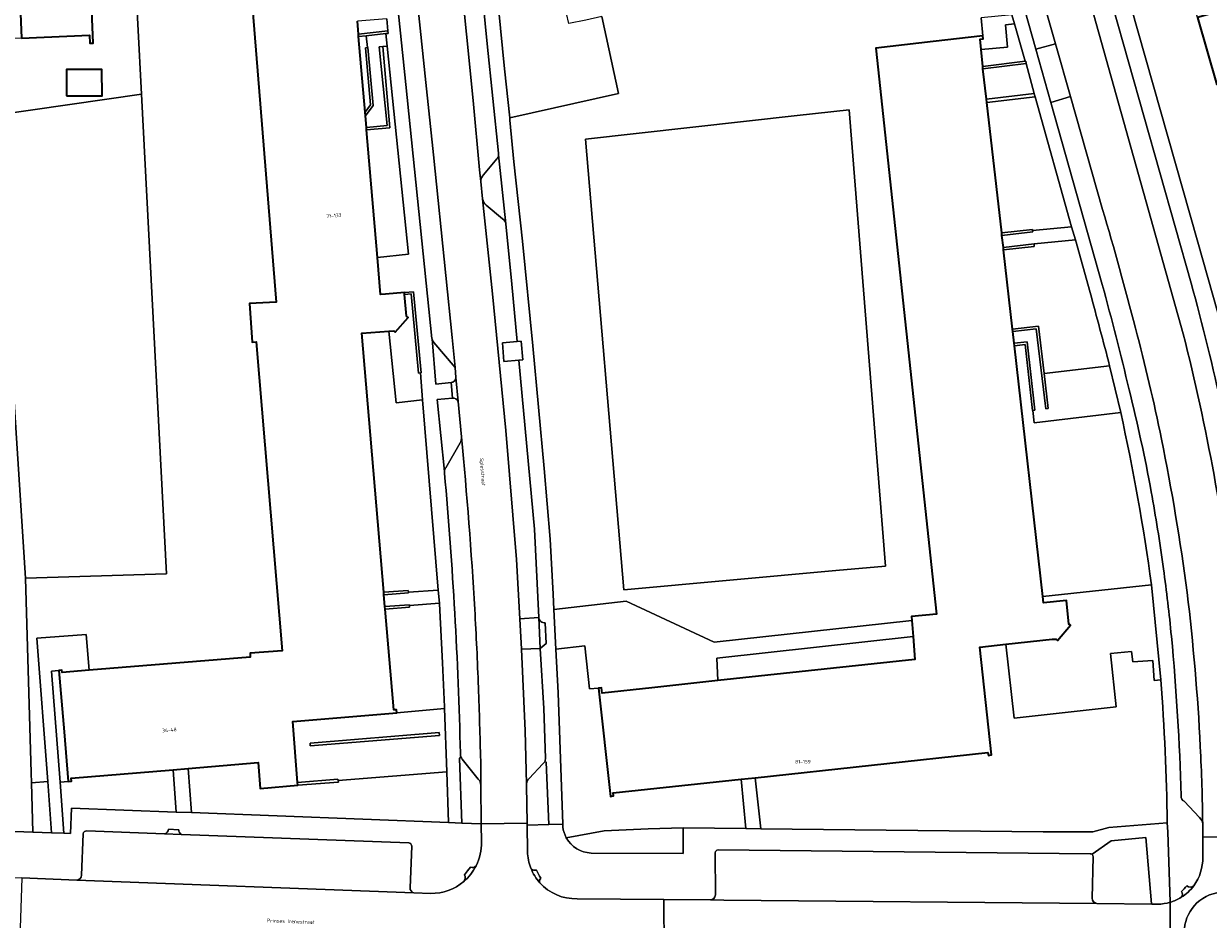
# Model space of a CAD drawing. Header units: metres. Extents: x 197700 to 204338, y 317132 to 325229.
# Tile 831 of 1056: x 202456 to 202575, y 320537 to 320627. Entities that reach past the tile are written whole.
import ezdxf
from ezdxf.enums import TextEntityAlignment as Align

# ---------------------------------------------------------------- set-up
doc = ezdxf.new("R2010")
doc.units = ezdxf.units.M
for name, color, linetype, lineweight in [('B-WE-GR-BEPLANTING_CULTUUR_HEESTERS-GV', 90, 'Continuous', 18), ('B-WE-GR-BEPLANTING_CULTUUR_ROOS-GV', 90, 'Continuous', 18), ('B-WE-IE-TERREINAFSCHEIDING_KUNSTMATIG_HEKWERK-G', 20, 'IE-TERREINAFSCHEIDING-KUNSTMATIG', 18), ('B-WE-IE-TERREINAFSCHEIDING_KUNSTMATIG_MUUR-GV', 90, 'Continuous', 18), ('B-WE-OG-BEBOUWING-GV', 7, 'Continuous', 35), ('B-WE-OG-BEBOUWING-T18', 10, 'Continuous', 18), ('B-WE-OG-TERREIN_CULTUURSCHEIDING-GV', 7, 'Continuous', 18), ('B-WE-OG-TERREIN_ERF-GV', 7, 'Continuous', 18), ('B-WE-OG-TOPOGRAFIE-T18', 10, 'Continuous', 18), ('B-WE-VH-VERHARDING_ASFALT-GV', 252, 'Continuous', 18), ('B-WE-VH-VERHARDING_BETONSTRAATSTEEN-GV', 252, 'Continuous', 18), ('B-WE-VH-VERHARDING_GESLOTEN-GV', 252, 'Continuous', 18), ('B-WE-VH-VERHARDING_HALFVERHARDING_GRIND-GV', 252, 'Continuous', 18), ('B-WE-VH-VERHARDING_OPEN-GV', 252, 'Continuous', 18), ('B-WE-VH-VERHARDING_TEGEL-GV', 252, 'Continuous', 18)]:
    doc.layers.add(name, color=color, linetype=linetype, lineweight=lineweight)
doc.styles.add('NLCS-ISO-M200-T18', font='NLCS-ISO.ttf', dxfattribs={"height": 0.36})
doc.linetypes.add('IE-TERREINAFSCHEIDING-KUNSTMATIG', pattern='A,4,[82,NLCS.SHX,S=0.75,R=90,X=0,Y=0],4,-2', length=10)

msp = doc.modelspace()

# ---------------------------------------------------------------- linework, layer by layer
at = {"layer": 'B-WE-GR-BEPLANTING_CULTUUR_HEESTERS-GV'}
for points in [[(202491.72, 320624.592), (202492.402, 320616.444), (202490.086, 320616.219), (202491.179, 320603.403), (202494.278, 320603.741), (202492.135, 320624.635)], [(202491.804, 320569.807), (202494.268, 320569.977), (202494.281, 320569.819), (202497.283, 320570.027), (202495.709, 320589.112), (202493.039, 320588.837), (202492.32, 320596.029), (202489.605, 320595.818)], [(202491.949, 320568.099), (202492.803, 320557.992), (202493.102, 320558.017), (202493.129, 320557.692), (202497.904, 320558.155), (202497.899, 320558.292), (202497.705, 320562.736), (202497.397, 320568.65), (202497.391, 320568.72), (202494.392, 320568.489), (202494.405, 320568.306)], [(202470.674, 320551.997), (202460.444, 320551.134), (202460.474, 320550.836), (202460.156, 320550.803), (202459.323, 320550.739), (202459.716, 320545.614), (202460.364, 320545.59), (202460.491, 320548.142), (202470.99, 320547.745)], [(202456.462, 320550.678), (202456.604, 320545.728), (202458.484, 320545.659), (202458.09, 320550.803)]]:
    msp.add_lwpolyline(points, close=True, dxfattribs=at)
for points in [[(202503.145, 320613.303), (202501.819, 320611.705)], [(202504.043, 320606.776), (202503.328, 320613.728)], [(202501.545, 320611.037), (202501.725, 320609.308)], [(202502.097, 320608.658), (202503.737, 320607.289)], [(202496.652, 320595.232), (202497.038, 320590.707), (202498.556, 320590.862)], [(202498.959, 320592.367), (202496.819, 320594.893)], [(202499.051, 320591.364), (202498.959, 320592.367)], [(202498.705, 320589.297), (202497.152, 320589.147), (202497.892, 320581.943)], [(202499.604, 320585.41), (202499.269, 320588.968)], [(202498.036, 320582.306), (202499.465, 320584.792)], [(202568.862, 320538.503), (202568.86, 320538.529), (202568.282, 320545.19), (202564.785, 320544.841), (202562.877, 320543.502)], [(202562.995, 320543.265), (202562.885, 320539.085)], [(202563.366, 320538.555), (202568.862, 320538.503)]]:
    msp.add_lwpolyline(points, dxfattribs=at)
for points in [[(202503.328, 320613.728, -0.1674249), (202503.145, 320613.303)], [(202501.819, 320611.705, 0.1969535), (202501.545, 320611.037)], [(202501.725, 320609.308, 0.1881528), (202502.097, 320608.658)], [(202503.737, 320607.289, -0.211023), (202504.043, 320606.776)], [(202496.819, 320594.893, -0.1147959), (202496.652, 320595.232)], [(202498.556, 320590.862, 0.3841182), (202499.051, 320591.364)], [(202499.269, 320588.968, 0.3880641), (202498.705, 320589.297)], [(202499.465, 320584.792, 0.1347661), (202499.604, 320585.41)], [(202497.892, 320581.943, -0.1531241), (202498.036, 320582.306)], [(202562.877, 320543.502, -0.2348043), (202562.995, 320543.265)], [(202562.885, 320539.085, 0.3435316), (202563.366, 320538.555)]]:
    msp.add_lwpolyline(points, format="xyb", dxfattribs=at)
at = {"layer": 'B-WE-GR-BEPLANTING_CULTUUR_ROOS-GV'}
for points in [[(202499.548, 320553.294), (202499.423, 320553.115), (202499.653, 320546.621), (202501.597, 320546.56), (202501.557, 320550.452)], [(202501.297, 320551.036), (202499.676, 320553.064)], [(202507.785, 320552.585), (202506.392, 320551.124)], [(202508.374, 320546.492), (202508.119, 320552.757), (202507.957, 320552.82)], [(202506.14, 320550.584), (202506.145, 320550.404), (202506.196, 320546.622), (202506.199, 320546.417), (202508.374, 320546.492)]]:
    msp.add_lwpolyline(points, dxfattribs=at)
for points in [[(202499.676, 320553.064, -0.0782287), (202499.548, 320553.294)], [(202507.957, 320552.82, -0.0817854), (202507.785, 320552.585)], [(202501.557, 320550.452, 0.1750324), (202501.297, 320551.036)], [(202506.392, 320551.124, 0.1486214), (202506.14, 320550.584)]]:
    msp.add_lwpolyline(points, format="xyb", dxfattribs=at)
at = {"layer": 'B-WE-IE-TERREINAFSCHEIDING_KUNSTMATIG_HEKWERK-G'}
for points in [[(202533.297, 320617.664), (202512.058, 320615.299), (202515.91, 320570.055), (202537.167, 320571.986)], [(202537.167, 320571.986), (202542.165, 320572.44), (202538.503, 320618.244), (202533.297, 320617.664)]]:
    msp.add_lwpolyline(points, dxfattribs=at)
at = {"layer": 'B-WE-IE-TERREINAFSCHEIDING_KUNSTMATIG_MUUR-GV'}
for points in [[(202492.218, 320626.157), (202489.265, 320625.844), (202489.286, 320625.593), (202490.052, 320625.674), (202492.023, 320625.884), (202492.03, 320625.885), (202492.243, 320625.908)], [(202489.965, 320617.633), (202490.739, 320618.672), (202490.223, 320624.481), (202490.182, 320624.478), (202489.971, 320624.463), (202490.468, 320618.74), (202489.935, 320617.992)], [(202490.065, 320616.467), (202490.086, 320616.219), (202492.402, 320616.444), (202491.72, 320624.592), (202491.357, 320624.555), (202492.14, 320616.658)], [(202556.272, 320622.873), (202556.242, 320623.121), (202556.154, 320623.111), (202551.909, 320622.598), (202551.917, 320622.515), (202551.936, 320622.349)], [(202552.33, 320618.988), (202557.173, 320619.552), (202557.118, 320619.747), (202557.083, 320619.877), (202552.292, 320619.316)], [(202553.842, 320605.635), (202556.923, 320605.984), (202556.907, 320606.121), (202556.895, 320606.232), (202553.814, 320605.883)], [(202554.007, 320604.177), (202557.088, 320604.526), (202557.06, 320604.774), (202553.979, 320604.425)], [(202493.879, 320599.903), (202493.896, 320599.714), (202494.557, 320599.772), (202495.295, 320591.804), (202495.485, 320591.822), (202495.55, 320591.828), (202494.778, 320599.981)], [(202554.907, 320596.227), (202554.935, 320595.978), (202557.277, 320596.244), (202558.23, 320588.215), (202558.479, 320588.243), (202558.06, 320591.771), (202557.496, 320596.52)], [(202555.068, 320594.805), (202555.096, 320594.556), (202556.152, 320594.676), (202556.901, 320588.064), (202556.936, 320588.068), (202557.149, 320588.093), (202556.373, 320594.952)], [(202494.281, 320569.819), (202494.268, 320569.977), (202491.804, 320569.807), (202491.825, 320569.556), (202494.288, 320569.737)], [(202494.392, 320568.489), (202494.388, 320568.55), (202491.926, 320568.363), (202491.949, 320568.099), (202494.405, 320568.306)], [(202484.412, 320554.656), (202484.429, 320554.381), (202497.385, 320555.425), (202497.361, 320555.72)], [(202483.187, 320550.429), (202487.254, 320550.759), (202487.228, 320550.922), (202487.21, 320551.035), (202483.165, 320550.705)]]:
    msp.add_lwpolyline(points, close=True, dxfattribs=at)
at = {"layer": 'B-WE-OG-BEBOUWING-GV'}
for points in [[(202455.458, 320625.442), (202462.288, 320625.721), (202462.321, 320624.922), (202462.651, 320624.936), (202462.188, 320636.297), (202461.876, 320636.285), (202461.882, 320635.522), (202455.071, 320635.253)], [(202575.402, 320620.741), (202582.926, 320622.878), (202581.003, 320629.659), (202573.477, 320627.521)], [(202558.863, 320565.086), (202559.262, 320565.095), (202559.422, 320564.962), (202560.716, 320566.494), (202560.555, 320566.596), (202560.309, 320568.992), (202558.019, 320568.746), (202557.947, 320569.38), (202555.096, 320594.556), (202555.068, 320594.805), (202554.935, 320595.978), (202554.907, 320596.227), (202554.007, 320604.177), (202553.979, 320604.425), (202553.842, 320605.635), (202553.814, 320605.883), (202552.33, 320618.988), (202552.292, 320619.316), (202551.936, 320622.349), (202551.917, 320622.515), (202551.909, 320622.598), (202551.747, 320624.298), (202551.649, 320625.319), (202551.947, 320625.354), (202551.909, 320625.673), (202546.942, 320625.103), (202541.181, 320624.442), (202547.285, 320567.625), (202544.762, 320567.364), (202544.793, 320566.989), (202544.926, 320565.36), (202545.113, 320563.073), (202525.333, 320560.935), (202518.703, 320560.219), (202513.734, 320559.67), (202513.673, 320560.217), (202513.349, 320560.19), (202514.549, 320549.321), (202514.861, 320549.361), (202514.824, 320549.658), (202527.667, 320551.046), (202529.061, 320551.197), (202552.437, 320553.723), (202552.484, 320553.427), (202552.788, 320553.475), (202551.603, 320564.304), (202554.228, 320564.587)], [(202459.986, 320619.64), (202463.56, 320619.64), (202463.533, 320622.291), (202459.958, 320622.292)]]:
    msp.add_lwpolyline(points, close=True, dxfattribs=at)
msp.add_lwpolyline([(202478.384, 320631.726), (202481.022, 320598.942), (202478.348, 320598.808), (202478.619, 320594.919), (202479.013, 320594.941), (202481.61, 320563.929), (202478.41, 320563.686), (202478.419, 320563.289), (202462.24, 320561.978), (202459.533, 320561.759), (202459.51, 320561.994), (202459.198, 320561.956), (202459.728, 320555.784), (202460.156, 320550.803), (202460.474, 320550.836), (202460.444, 320551.134), (202470.674, 320551.997), (202472.192, 320552.125), (202479.195, 320552.716), (202479.405, 320550.122), (202483.187, 320550.429), (202483.165, 320550.705), (202482.669, 320556.823), (202493.129, 320557.692), (202493.102, 320558.017), (202492.803, 320557.992), (202491.949, 320568.099), (202491.926, 320568.363), (202491.825, 320569.556), (202491.804, 320569.807), (202489.605, 320595.818), (202492.32, 320596.029), (202492.803, 320596.067), (202492.969, 320595.923), (202494.249, 320597.398), (202494.092, 320597.537), (202493.896, 320599.714), (202493.879, 320599.903), (202491.993, 320599.736), (202491.496, 320599.692), (202491.179, 320603.403), (202490.086, 320616.219), (202490.065, 320616.467), (202489.965, 320617.633), (202489.935, 320617.992), (202489.286, 320625.593), (202489.265, 320625.844), (202489.159, 320627.134)], dxfattribs=at)
at = {"layer": 'B-WE-OG-TERREIN_CULTUURSCHEIDING-GV'}
for points in [[(202466.405, 320640.909), (202467.508, 320619.811), (202470.024, 320571.657), (202455.873, 320571.239), (202456.072, 320564.289), (202456.434, 320551.675), (202456.462, 320550.678), (202458.09, 320550.803), (202456.986, 320565.204), (202461.963, 320565.585), (202462.24, 320561.978), (202478.419, 320563.289), (202478.41, 320563.686), (202481.61, 320563.929), (202479.013, 320594.941), (202478.619, 320594.919), (202478.348, 320598.808), (202481.022, 320598.942), (202478.384, 320631.726)], [(202513.685, 320627.592), (202515.367, 320619.889), (202504.445, 320617.435), (202504.468, 320617.207), (202504.867, 320613.007), (202505.713, 320605.036), (202506.764, 320594.559), (202507.9, 320582.245), (202508.489, 320575.14), (202508.811, 320569.63), (202508.888, 320568.094), (202516.118, 320568.903), (202524.956, 320564.813), (202544.793, 320566.989), (202544.762, 320567.364), (202547.285, 320567.625), (202541.181, 320624.442), (202546.942, 320625.103), (202551.909, 320625.673), (202551.748, 320627.459)], [(202561.206, 320605.193), (202557.06, 320604.774), (202557.088, 320604.526), (202554.007, 320604.177), (202554.907, 320596.227), (202557.496, 320596.52), (202558.06, 320591.771), (202564.644, 320592.55)], [(202562.692, 320599.899), (202561.206, 320605.193)], [(202556.936, 320588.068), (202556.901, 320588.064), (202556.152, 320594.676), (202555.096, 320594.556), (202557.947, 320569.38), (202568.836, 320570.554)], [(202565.753, 320587.851), (202557.084, 320586.822), (202556.936, 320588.068)], [(202527.667, 320551.046), (202514.824, 320549.658), (202514.861, 320549.361), (202514.549, 320549.321), (202513.349, 320560.19), (202512.452, 320560.115), (202511.994, 320564.431), (202509.089, 320564.1), (202509.311, 320559.698), (202509.465, 320554.999), (202509.761, 320546.54), (202509.771, 320546.253)], [(202554.228, 320564.587), (202551.603, 320564.304), (202552.788, 320553.475), (202552.484, 320553.427), (202552.437, 320553.723), (202529.061, 320551.197), (202529.641, 320546.074), (202557.973, 320545.754), (202562.945, 320545.766), (202564.569, 320546.178), (202570.427, 320546.667)], [(202569.798, 320561.005), (202569.122, 320560.964), (202569.117, 320560.964), (202568.978, 320562.974), (202566.956, 320562.813), (202566.839, 320563.858), (202564.722, 320563.649), (202565.294, 320558.291), (202555.051, 320557.157), (202554.228, 320564.587)], [(202510.123, 320545.16), (202513.932, 320545.865), (202518.334, 320546.065), (202521.858, 320546.162), (202528.132, 320546.091), (202527.667, 320551.046)], [(202512.618, 320543.631), (202521.847, 320543.573), (202521.858, 320546.162), (202518.334, 320546.065), (202513.932, 320545.865), (202510.123, 320545.16)]]:
    msp.add_lwpolyline(points, dxfattribs=at)
for points in [[(202556.154, 320623.111), (202555.092, 320626.878), (202554.209, 320626.784), (202554.388, 320624.524), (202551.747, 320624.298), (202551.909, 320622.598)], [(202455.873, 320571.239), (202470.024, 320571.657), (202467.508, 320619.811), (202452.857, 320617.687), (202452.932, 320616.532)], [(202557.173, 320619.552), (202552.33, 320618.988), (202553.814, 320605.883), (202556.895, 320606.232), (202556.907, 320606.121), (202560.829, 320606.497)], [(202533.297, 320617.664), (202512.058, 320615.299), (202515.91, 320570.055), (202537.167, 320571.986), (202542.165, 320572.44), (202538.503, 320618.244)], [(202537.167, 320571.986), (202515.91, 320570.055), (202512.058, 320615.299), (202533.297, 320617.664), (202538.503, 320618.244), (202542.165, 320572.44)], [(202487.228, 320550.922), (202487.254, 320550.759), (202483.187, 320550.429), (202479.405, 320550.122), (202479.195, 320552.716), (202472.192, 320552.125), (202472.519, 320547.687), (202498.295, 320546.713), (202498.121, 320551.788)]]:
    msp.add_lwpolyline(points, close=True, dxfattribs=at)
for points in [[(202564.644, 320592.55, 0.0016265), (202562.692, 320599.899)], [(202568.836, 320570.554, 0.0206331), (202565.753, 320587.851)], [(202570.427, 320546.667, 0.01375), (202569.798, 320561.005)], [(202509.771, 320546.253, 0.0972112), (202510.123, 320545.16)], [(202510.123, 320545.16, 0.2632623), (202512.618, 320543.631)]]:
    msp.add_lwpolyline(points, format="xyb", dxfattribs=at)
at = {"layer": 'B-WE-OG-TERREIN_ERF-GV'}
for points in [[(202575.402, 320620.741), (202573.477, 320627.521), (202571.552, 320634.301), (202569.627, 320641.08), (202567.701, 320647.86), (202565.776, 320654.64), (202565.484, 320654.571), (202565.413, 320654.87), (202572.474, 320656.873), (202572.534, 320656.662), (202573.285, 320656.874), (202574.772, 320651.631)], [(202558.983, 320655.099), (202561.697, 320645.516), (202561.994, 320645.598), (202566.007, 320631.402), (202573.497, 320604.938), (202581.884, 320575.272), (202587.366, 320555.909), (202590.89, 320543.433), (202599.986, 320543.276)], [(202456.434, 320551.675), (202456.072, 320564.289), (202455.873, 320571.239), (202452.932, 320616.532), (202452.857, 320617.687), (202467.508, 320619.811), (202466.405, 320640.909), (202463.352, 320640.764), (202452.574, 320640.123)], [(202432.344, 320575.628), (202432.353, 320560.134), (202432.312, 320549.057), (202434.903, 320546.523), (202437.304, 320546.435), (202456.604, 320545.728), (202456.462, 320550.678), (202456.434, 320551.675)]]:
    msp.add_lwpolyline(points, dxfattribs=at)
for points in [[(202455.458, 320625.442), (202448.647, 320625.164), (202448.68, 320624.365), (202448.351, 320624.352), (202447.888, 320635.713), (202448.2, 320635.734), (202448.261, 320634.985), (202455.071, 320635.253), (202461.882, 320635.522), (202461.876, 320636.285), (202462.188, 320636.297), (202462.651, 320624.936), (202462.321, 320624.922), (202462.288, 320625.721)], [(202490.052, 320625.674), (202489.286, 320625.593), (202489.935, 320617.992), (202490.468, 320618.74), (202489.971, 320624.463), (202490.182, 320624.478)], [(202459.986, 320619.64), (202459.958, 320622.292), (202463.533, 320622.291), (202463.56, 320619.64)], [(202544.926, 320565.36), (202525.214, 320563.194), (202525.333, 320560.935), (202545.113, 320563.073)], [(202459.728, 320555.784), (202459.198, 320561.956), (202458.467, 320561.9), (202459.323, 320550.739), (202460.156, 320550.803)]]:
    msp.add_lwpolyline(points, close=True, dxfattribs=at)
at = {"layer": 'B-WE-VH-VERHARDING_ASFALT-GV'}
for points in [[(202506.234, 320543.778), (202506.199, 320546.417), (202506.196, 320546.622), (202501.597, 320546.56), (202501.615, 320544.725)], [(202496.525, 320539.573), (202494.834, 320539.637), (202461.024, 320540.924), (202455.483, 320541.127), (202455.325, 320536.099), (202460.757, 320535.891), (202489.02, 320534.823)], [(202499.832, 320540.774), (202499.829, 320540.772)], [(202496.338, 320534.483), (202510.101, 320534.035), (202510.869, 320534.011), (202514.779, 320533.979), (202519.937, 320533.936), (202519.911, 320538.964), (202511.206, 320539.04)]]:
    msp.add_lwpolyline(points, dxfattribs=at)
for points in [[(202501.615, 320544.725, -0.1219659), (202501.076, 320542.355)], [(202506.569, 320542.099, -0.0900342), (202506.234, 320543.778)], [(202501.076, 320542.355, -0.0999791), (202499.832, 320540.774)], [(202507.468, 320540.642, -0.089963), (202506.569, 320542.099)], [(202499.829, 320540.772, -0.1795575), (202496.525, 320539.573)], [(202511.206, 320539.04, -0.2209738), (202507.468, 320540.642)]]:
    msp.add_lwpolyline(points, format="xyb", dxfattribs=at)
at = {"layer": 'B-WE-VH-VERHARDING_BETONSTRAATSTEEN-GV'}
for points in [[(202572.028, 320595.749), (202560.81, 320635.764), (202560.271, 320637.64), (202556.344, 320651.666), (202555.527, 320654.549), (202551.142, 320653.342), (202551.953, 320650.481), (202555.866, 320636.685), (202557.805, 320629.801), (202559.207, 320624.865), (202560.714, 320619.561)], [(202556.344, 320651.666), (202560.271, 320637.64), (202560.81, 320635.764), (202572.028, 320595.749)], [(202557.233, 320624.341), (202559.207, 320624.865), (202557.805, 320629.801), (202555.866, 320636.685), (202551.953, 320650.481)], [(202572.814, 320600.85), (202563.406, 320634.187), (202562.288, 320638.033), (202559.041, 320649.588)], [(202550.755, 320647.327), (202554.007, 320635.869), (202557.233, 320624.341)], [(202501.533, 320552.887), (202501.557, 320550.452), (202501.597, 320546.56), (202506.196, 320546.622), (202506.145, 320550.404), (202506.14, 320550.584), (202505.986, 320555.89), (202505.631, 320564.082), (202505.46, 320567.133), (202505.126, 320573.085), (202504.042, 320586.059), (202502.722, 320599.752), (202501.725, 320609.308), (202501.545, 320611.037), (202501.423, 320612.205), (202500.767, 320619.167), (202498.758, 320639.183)], [(202498.758, 320639.183), (202500.767, 320619.167), (202501.423, 320612.205), (202501.545, 320611.037)], [(202494.157, 320638.973), (202496.035, 320620.982), (202496.8, 320613.723), (202498.025, 320601.616), (202498.685, 320595.377), (202498.959, 320592.367), (202499.051, 320591.364)], [(202496.819, 320594.893), (202498.959, 320592.367), (202498.685, 320595.377), (202498.025, 320601.616), (202496.8, 320613.723), (202496.035, 320620.982), (202494.157, 320638.973)], [(202503.323, 320613.885), (202502.197, 320624.854), (202500.999, 320636.823)], [(202492.454, 320635.942), (202494.035, 320620.782), (202496.641, 320595.294), (202496.652, 320595.232)], [(202563.933, 320608.226), (202560.714, 320619.561), (202558.745, 320618.98), (202563.899, 320600.706)], [(202560.714, 320619.561), (202563.933, 320608.226)], [(202501.819, 320611.705), (202503.145, 320613.303)], [(202501.725, 320609.308), (202502.722, 320599.752), (202504.042, 320586.059), (202505.126, 320573.085), (202505.46, 320567.133), (202507.366, 320567.274), (202506.933, 320576.141), (202505.366, 320593.103), (202503.848, 320592.975), (202503.726, 320594.842), (202505.193, 320594.984), (202504.66, 320600.752), (202504.043, 320606.776)], [(202503.737, 320607.289), (202502.097, 320608.658)], [(202498.556, 320590.862), (202498.705, 320589.297)], [(202499.269, 320588.968), (202499.051, 320591.364)], [(202499.051, 320591.364), (202499.269, 320588.968), (202499.604, 320585.41)], [(202499.465, 320584.792), (202498.036, 320582.306)], [(202570.024, 320572.406), (202570.05, 320572.157)], [(202507.366, 320567.274), (202507.518, 320564.172), (202508.103, 320564.673), (202508.015, 320566.749)], [(202507.518, 320564.172), (202505.631, 320564.082), (202505.986, 320555.89), (202506.14, 320550.584)], [(202508.052, 320553.148), (202507.883, 320558.139), (202507.518, 320564.172)], [(202499.676, 320553.064), (202501.297, 320551.036)], [(202501.557, 320550.452), (202501.533, 320552.887)], [(202506.392, 320551.124), (202507.785, 320552.585)], [(202572.131, 320548.837), (202573.673, 320547.187)], [(202573.98, 320546.538), (202573.983, 320545.234), (202578.492, 320545.31), (202578.487, 320546.556)], [(202461.659, 320545.567), (202461.465, 320541.405)], [(202469.815, 320545.56), (202462.004, 320545.848)], [(202469.815, 320545.56), (202471.529, 320545.496)], [(202494.316, 320544.655), (202471.529, 320545.496), (202469.815, 320545.56)], [(202471.246, 320545.966), (202470.199, 320546.026)], [(202578.5, 320543.271), (202578.492, 320545.31), (202573.983, 320545.234), (202573.987, 320543.213)], [(202494.445, 320540.154), (202494.623, 320544.31)], [(202562.691, 320543.558), (202525.358, 320543.96)], [(202525.052, 320543.659), (202525.09, 320539.424)], [(202562.885, 320539.085), (202562.995, 320543.265)], [(202500.518, 320542.213), (202500.204, 320541.833), (202499.897, 320541.456)], [(202461.024, 320540.924), (202494.834, 320539.637)], [(202569.476, 320538.497), (202568.862, 320538.503), (202563.366, 320538.555), (202525.945, 320538.91), (202524.586, 320538.923), (202519.911, 320538.964), (202519.937, 320533.936), (202525.917, 320533.887), (202528.686, 320533.864), (202538.067, 320533.764), (202557.647, 320533.556), (202559.255, 320533.539)], [(202524.586, 320538.923), (202525.945, 320538.91), (202563.366, 320538.555)], [(202570.726, 320538.691), (202570.726, 320533.004)], [(202570.726, 320533.004), (202570.726, 320538.691)]]:
    msp.add_lwpolyline(points, dxfattribs=at)
for points in [[(202557.233, 320624.341), (202558.745, 320618.98), (202560.714, 320619.561), (202559.207, 320624.865)], [(202558.019, 320568.746), (202560.309, 320568.992), (202560.555, 320566.596), (202560.716, 320566.494), (202559.422, 320564.962), (202559.262, 320565.095), (202558.863, 320565.086), (202554.228, 320564.587), (202555.051, 320557.157), (202565.294, 320558.291), (202564.722, 320563.649), (202566.839, 320563.858), (202566.956, 320562.813), (202568.978, 320562.974), (202569.117, 320560.964), (202569.122, 320560.964), (202569.798, 320561.005), (202568.836, 320570.554), (202557.947, 320569.38)], [(202507.518, 320564.172), (202507.366, 320567.274), (202505.46, 320567.133), (202505.631, 320564.082)]]:
    msp.add_lwpolyline(points, close=True, dxfattribs=at)
for points in [[(202503.145, 320613.303, 0.1674249), (202503.328, 320613.728)], [(202503.328, 320613.728, 0.0574706), (202503.323, 320613.885)], [(202501.545, 320611.037, -0.1969535), (202501.819, 320611.705)], [(202502.097, 320608.658, -0.1881528), (202501.725, 320609.308)], [(202567.229, 320596.334, 0.010263), (202563.933, 320608.226)], [(202563.933, 320608.226, -0.010263), (202567.229, 320596.334)], [(202504.043, 320606.776, 0.211023), (202503.737, 320607.289)], [(202563.899, 320600.706, -0.0090773), (202566.597, 320590.144)], [(202578.257, 320575.266, 0.0312306), (202572.814, 320600.85)], [(202569.85, 320585.174, 0.0146001), (202567.229, 320596.334)], [(202567.229, 320596.334, -0.0146001), (202569.85, 320585.174)], [(202496.652, 320595.232, 0.1147959), (202496.819, 320594.893)], [(202577.259, 320567.211, 0.0332972), (202572.028, 320595.749)], [(202572.028, 320595.749, -0.0332972), (202577.259, 320567.211)], [(202499.051, 320591.364, -0.3841182), (202498.556, 320590.862)], [(202498.705, 320589.297, -0.3880641), (202499.269, 320588.968)], [(202566.597, 320590.144, -0.015243), (202568.825, 320579.895)], [(202499.604, 320585.41, -0.1347661), (202499.465, 320584.792)], [(202499.604, 320585.41, -0.008605), (202500.941, 320568.09)], [(202500.941, 320568.09, 0.008605), (202499.604, 320585.41)], [(202572.418, 320569.795, 0.0171337), (202569.85, 320585.174)], [(202569.85, 320585.174, -0.0171337), (202572.418, 320569.795)], [(202497.892, 320581.943, 0.0707178), (202497.9, 320581.775)], [(202498.036, 320582.306, 0.1531241), (202497.892, 320581.943)], [(202497.9, 320581.775, -0.0163955), (202499.503, 320553.648)], [(202568.825, 320579.895, -0.0089521), (202570.024, 320572.406)], [(202570.05, 320572.157, -0.0088555), (202570.844, 320565.382)], [(202573.744, 320554.306, 0.017453), (202572.418, 320569.795)], [(202572.418, 320569.795, -0.017453), (202573.744, 320554.306)], [(202500.941, 320568.09, -0.0051107), (202501.303, 320560.262)], [(202501.303, 320560.262, 0.0051107), (202500.941, 320568.09)], [(202508.015, 320566.749, -0.4432064), (202507.366, 320567.274)], [(202570.844, 320565.382, -0.0159322), (202571.833, 320549.368)], [(202501.303, 320560.262, -0.0035262), (202501.533, 320552.887)], [(202501.533, 320552.887, 0.0035262), (202501.303, 320560.262)], [(202499.503, 320553.648, 0.1098319), (202499.548, 320553.294)], [(202573.98, 320546.538, 0.0095175), (202573.744, 320554.306)], [(202573.744, 320554.306, -0.0095175), (202573.98, 320546.538)], [(202499.548, 320553.294, 0.0782287), (202499.676, 320553.064)], [(202507.785, 320552.585, 0.0817854), (202507.957, 320552.82)], [(202507.957, 320552.82, 0.095345), (202508.052, 320553.148)], [(202501.297, 320551.036, -0.1750324), (202501.557, 320550.452)], [(202506.14, 320550.584, -0.1486214), (202506.392, 320551.124)], [(202571.833, 320549.368, 0.3776319), (202572.131, 320548.837)], [(202573.673, 320547.187, -0.1775537), (202573.98, 320546.538)], [(202462.004, 320545.848, 0.4383587), (202461.659, 320545.567)], [(202470.199, 320546.026, -0.3362928), (202469.815, 320545.56)], [(202471.529, 320545.496, -0.3648049), (202471.246, 320545.966)], [(202494.623, 320544.31, 0.3957921), (202494.316, 320544.655)], [(202525.358, 320543.96, 0.3708176), (202525.052, 320543.659)], [(202562.877, 320543.502, 0.1725861), (202562.691, 320543.558)], [(202562.995, 320543.265, 0.2348043), (202562.877, 320543.502)], [(202573.987, 320543.213, -0.1686225), (202573.083, 320540.346)], [(202499.832, 320540.774, 0.0999791), (202501.076, 320542.355)], [(202501.076, 320542.355, -0.3243914), (202500.518, 320542.213)], [(202507.137, 320541.919, -0.3077935), (202506.569, 320542.099)], [(202506.569, 320542.099, 0.089963), (202507.468, 320540.642)], [(202507.581, 320541.121, -0.0744515), (202507.137, 320541.919)], [(202461.465, 320541.405, -0.4052812), (202461.024, 320540.924)], [(202499.897, 320541.456, -0.3564218), (202499.832, 320540.774)], [(202507.468, 320540.642, -0.3140244), (202507.581, 320541.121)], [(202571.832, 320539.193, 0.0933294), (202573.083, 320540.346)], [(202573.083, 320540.346, -0.0933294), (202571.832, 320539.193)], [(202572.391, 320540.345, -0.0179805), (202571.849, 320539.759)], [(202573.083, 320540.346, -0.3858534), (202572.391, 320540.345)], [(202494.834, 320539.637, -0.3533219), (202494.445, 320540.154)], [(202525.09, 320539.424, -0.3572091), (202524.586, 320538.923)], [(202571.832, 320539.193, -0.0662296), (202570.726, 320538.691)], [(202571.849, 320539.759, -0.3657129), (202571.832, 320539.193)], [(202578.419, 320532.295, 1.9627749), (202572.276, 320534.564)], [(202572.276, 320534.564, -1.9627749), (202578.419, 320532.295)], [(202563.366, 320538.555, -0.3435316), (202562.885, 320539.085)], [(202570.726, 320538.691, -0.0691219), (202569.476, 320538.497)]]:
    msp.add_lwpolyline(points, format="xyb", dxfattribs=at)
at = {"layer": 'B-WE-VH-VERHARDING_GESLOTEN-GV'}
msp.add_lwpolyline([(202505.366, 320593.103), (202505.76, 320593.136), (202505.583, 320595.022), (202505.193, 320594.984), (202503.726, 320594.842), (202503.848, 320592.975)], close=True, dxfattribs=at)
at = {"layer": 'B-WE-VH-VERHARDING_HALFVERHARDING_GRIND-GV'}
msp.add_lwpolyline([(202459.716, 320545.614), (202459.323, 320550.739), (202458.467, 320561.9), (202459.198, 320561.956), (202459.51, 320561.994), (202459.533, 320561.759), (202462.24, 320561.978), (202461.963, 320565.585), (202456.986, 320565.204), (202458.09, 320550.803), (202458.484, 320545.659)], close=True, dxfattribs=at)
at = {"layer": 'B-WE-VH-VERHARDING_OPEN-GV'}
for points in [[(202489.265, 320625.844), (202492.218, 320626.157), (202492.102, 320627.376), (202489.159, 320627.134)], [(202554.832, 320627.77), (202551.748, 320627.459), (202551.909, 320625.673), (202551.947, 320625.354), (202551.649, 320625.319), (202551.747, 320624.298), (202554.388, 320624.524), (202554.209, 320626.784), (202555.092, 320626.878)], [(202490.052, 320625.674), (202490.182, 320624.478), (202490.223, 320624.481), (202490.739, 320618.672), (202489.965, 320617.633), (202490.065, 320616.467), (202492.14, 320616.658), (202491.357, 320624.555), (202491.72, 320624.592), (202492.135, 320624.635), (202492.134, 320624.642), (202492.023, 320625.884)], [(202552.292, 320619.316), (202557.083, 320619.877), (202556.272, 320622.873), (202551.936, 320622.349)], [(202561.206, 320605.193), (202560.829, 320606.497), (202556.907, 320606.121), (202556.923, 320605.984), (202553.842, 320605.635), (202553.979, 320604.425), (202557.06, 320604.774)], [(202493.896, 320599.714), (202494.092, 320597.537), (202494.249, 320597.398), (202492.969, 320595.923), (202492.803, 320596.067), (202492.32, 320596.029), (202493.039, 320588.837), (202495.709, 320589.112), (202495.485, 320591.822), (202495.295, 320591.804), (202494.557, 320599.772)], [(202558.06, 320591.771), (202558.479, 320588.243), (202558.23, 320588.215), (202557.277, 320596.244), (202554.935, 320595.978), (202555.068, 320594.805), (202556.373, 320594.952), (202557.149, 320588.093), (202556.936, 320588.068), (202557.084, 320586.822), (202565.753, 320587.851), (202564.644, 320592.55)], [(202494.281, 320569.819), (202494.288, 320569.737), (202491.825, 320569.556), (202491.926, 320568.363), (202494.388, 320568.55), (202494.392, 320568.489), (202497.391, 320568.72), (202497.283, 320570.027)], [(202493.129, 320557.692), (202482.669, 320556.823), (202483.165, 320550.705), (202487.21, 320551.035), (202487.228, 320550.922), (202498.121, 320551.788), (202497.904, 320558.155)], [(202484.412, 320554.656), (202497.361, 320555.72), (202497.385, 320555.425), (202484.429, 320554.381)], [(202472.192, 320552.125), (202470.674, 320551.997), (202470.99, 320547.745), (202472.519, 320547.687)], [(202529.061, 320551.197), (202527.667, 320551.046), (202528.132, 320546.091), (202529.641, 320546.074)]]:
    msp.add_lwpolyline(points, close=True, dxfattribs=at)
at = {"layer": 'B-WE-VH-VERHARDING_TEGEL-GV'}
for points in [[(202578.257, 320575.266), (202578.367, 320574.517), (202579.872, 320574.825), (202580.229, 320574.919), (202581.884, 320575.272), (202573.497, 320604.938), (202566.007, 320631.402), (202561.994, 320645.598), (202561.697, 320645.516), (202558.983, 320655.099)], [(202559.041, 320649.588), (202562.288, 320638.033), (202563.406, 320634.187), (202572.814, 320600.85)], [(202563.899, 320600.706), (202558.745, 320618.98), (202557.233, 320624.341), (202554.007, 320635.869), (202550.755, 320647.327)], [(202550.513, 320643.139), (202552.104, 320637.48), (202552.542, 320635.903), (202554.832, 320627.77), (202555.092, 320626.878), (202556.154, 320623.111), (202556.242, 320623.121), (202556.272, 320622.873), (202557.083, 320619.877), (202557.118, 320619.747), (202557.173, 320619.552), (202560.829, 320606.497), (202561.206, 320605.193), (202562.692, 320599.899)], [(202507.957, 320552.82), (202508.119, 320552.757), (202508.374, 320546.492), (202509.761, 320546.54), (202509.465, 320554.999), (202509.311, 320559.698), (202509.089, 320564.1), (202508.888, 320568.094), (202508.811, 320569.63), (202508.489, 320575.14), (202507.9, 320582.245), (202506.764, 320594.559), (202505.713, 320605.036), (202504.867, 320613.007), (202504.468, 320617.207), (202504.445, 320617.435), (202503.93, 320622.357), (202502.696, 320634.982), (202502.025, 320641.881), (202500.615, 320641.71), (202500.979, 320637.31), (202500.897, 320637.183)], [(202500.999, 320636.823), (202502.197, 320624.854), (202503.323, 320613.885)], [(202497.892, 320581.943), (202497.152, 320589.147), (202498.705, 320589.297), (202498.556, 320590.862), (202497.038, 320590.707), (202496.652, 320595.232), (202496.641, 320595.294), (202494.035, 320620.782), (202492.454, 320635.942)], [(202492.102, 320627.376), (202492.218, 320626.157), (202492.243, 320625.908), (202492.03, 320625.885), (202492.023, 320625.884), (202492.134, 320624.642), (202492.135, 320624.635), (202494.278, 320603.741), (202491.179, 320603.403), (202491.496, 320599.692), (202491.993, 320599.736), (202493.879, 320599.903), (202494.778, 320599.981), (202495.55, 320591.828), (202495.485, 320591.822), (202495.709, 320589.112), (202497.283, 320570.027), (202497.391, 320568.72), (202497.397, 320568.65), (202497.705, 320562.736), (202497.899, 320558.292), (202497.904, 320558.155), (202498.121, 320551.788), (202498.295, 320546.713), (202499.653, 320546.621), (202499.423, 320553.115), (202499.548, 320553.294)], [(202503.328, 320613.728), (202504.043, 320606.776), (202504.66, 320600.752), (202505.193, 320594.984), (202505.583, 320595.022), (202505.76, 320593.136), (202505.366, 320593.103), (202506.933, 320576.141), (202507.366, 320567.274)], [(202564.644, 320592.55), (202565.753, 320587.851)], [(202570.05, 320572.157), (202570.024, 320572.406)], [(202568.836, 320570.554), (202569.798, 320561.005)], [(202508.015, 320566.749), (202508.103, 320564.673), (202507.518, 320564.172), (202507.883, 320558.139), (202508.052, 320553.148)], [(202573.673, 320547.187), (202572.131, 320548.837)], [(202501.615, 320544.725), (202501.597, 320546.56), (202499.653, 320546.621), (202498.295, 320546.713), (202472.519, 320547.687), (202470.99, 320547.745), (202460.491, 320548.142), (202460.364, 320545.59), (202459.716, 320545.614)], [(202459.716, 320545.614), (202458.484, 320545.659), (202456.604, 320545.728), (202437.304, 320546.435), (202437.108, 320541.802), (202439.125, 320541.728), (202455.483, 320541.127), (202461.024, 320540.924)], [(202509.771, 320546.253), (202509.761, 320546.54), (202508.374, 320546.492), (202506.199, 320546.417), (202506.234, 320543.778)], [(202570.726, 320538.691), (202570.481, 320545.743), (202570.427, 320546.667), (202564.569, 320546.178), (202562.945, 320545.766), (202557.973, 320545.754), (202529.641, 320546.074), (202528.132, 320546.091), (202521.858, 320546.162), (202521.847, 320543.573), (202512.618, 320543.631)], [(202570.427, 320546.667), (202570.481, 320545.743), (202570.726, 320538.691)], [(202573.987, 320543.213), (202573.983, 320545.234), (202573.98, 320546.538)], [(202461.465, 320541.405), (202461.659, 320545.567)], [(202462.004, 320545.848), (202469.815, 320545.56)], [(202470.199, 320546.026), (202471.246, 320545.966)], [(202471.529, 320545.496), (202494.316, 320544.655)], [(202562.877, 320543.502), (202564.785, 320544.841), (202568.282, 320545.19), (202568.86, 320538.529), (202568.862, 320538.503), (202569.476, 320538.497)], [(202494.623, 320544.31), (202494.445, 320540.154)], [(202525.358, 320543.96), (202562.691, 320543.558)], [(202525.09, 320539.424), (202525.052, 320543.659)], [(202499.897, 320541.456), (202500.204, 320541.833), (202500.518, 320542.213)], [(202499.829, 320540.772), (202499.832, 320540.774)], [(202494.834, 320539.637), (202496.525, 320539.573)], [(202511.206, 320539.04), (202519.911, 320538.964), (202524.586, 320538.923)]]:
    msp.add_lwpolyline(points, dxfattribs=at)
for points in [[(202504.445, 320617.435), (202515.367, 320619.889), (202513.685, 320627.592), (202512.079, 320627.245), (202510.362, 320626.89), (202509.894, 320628.906), (202508.639, 320628.589), (202506.823, 320635.904), (202504.54, 320635.374), (202502.696, 320634.982), (202503.93, 320622.357)], [(202544.926, 320565.36), (202544.793, 320566.989), (202524.956, 320564.813), (202516.118, 320568.903), (202508.888, 320568.094), (202509.089, 320564.1), (202511.994, 320564.431), (202512.452, 320560.115), (202513.349, 320560.19), (202513.673, 320560.217), (202513.734, 320559.67), (202518.703, 320560.219), (202525.333, 320560.935), (202525.214, 320563.194)]]:
    msp.add_lwpolyline(points, close=True, dxfattribs=at)
for points in [[(202503.323, 320613.885, -0.0574706), (202503.328, 320613.728)], [(202562.692, 320599.899, -0.0016265), (202564.644, 320592.55)], [(202566.597, 320590.144, 0.0090773), (202563.899, 320600.706)], [(202572.814, 320600.85, -0.0312306), (202578.257, 320575.266)], [(202568.825, 320579.895, 0.015243), (202566.597, 320590.144)], [(202565.753, 320587.851, -0.0206331), (202568.836, 320570.554)], [(202497.9, 320581.775, -0.0707178), (202497.892, 320581.943)], [(202499.503, 320553.648, 0.0163955), (202497.9, 320581.775)], [(202570.024, 320572.406, 0.0089521), (202568.825, 320579.895)], [(202570.844, 320565.382, 0.0088555), (202570.05, 320572.157)], [(202507.366, 320567.274, 0.4432064), (202508.015, 320566.749)], [(202571.833, 320549.368, 0.0159322), (202570.844, 320565.382)], [(202569.798, 320561.005, -0.01375), (202570.427, 320546.667)], [(202499.548, 320553.294, -0.1098319), (202499.503, 320553.648)], [(202508.052, 320553.148, -0.095345), (202507.957, 320552.82)], [(202572.131, 320548.837, -0.3776319), (202571.833, 320549.368)], [(202573.98, 320546.538, 0.1775537), (202573.673, 320547.187)], [(202461.659, 320545.567, -0.4383587), (202462.004, 320545.848)], [(202469.815, 320545.56, 0.3362928), (202470.199, 320546.026)], [(202471.246, 320545.966, 0.3648049), (202471.529, 320545.496)], [(202510.123, 320545.16, -0.0972112), (202509.771, 320546.253)], [(202512.618, 320543.631, -0.2632623), (202510.123, 320545.16)], [(202494.316, 320544.655, -0.3957921), (202494.623, 320544.31)], [(202501.076, 320542.355, 0.1219659), (202501.615, 320544.725)], [(202525.052, 320543.659, -0.3708176), (202525.358, 320543.96)], [(202506.234, 320543.778, 0.0900342), (202506.569, 320542.099)], [(202562.691, 320543.558, -0.1725861), (202562.877, 320543.502)], [(202573.083, 320540.346, 0.1686225), (202573.987, 320543.213)], [(202500.518, 320542.213, 0.3243914), (202501.076, 320542.355)], [(202506.569, 320542.099, 0.3077935), (202507.137, 320541.919)], [(202507.137, 320541.919, 0.0744515), (202507.581, 320541.121)], [(202461.024, 320540.924, 0.4052812), (202461.465, 320541.405)], [(202496.525, 320539.573, 0.1795575), (202499.829, 320540.772)], [(202499.832, 320540.774, 0.3564218), (202499.897, 320541.456)], [(202507.581, 320541.121, 0.3140244), (202507.468, 320540.642)], [(202507.468, 320540.642, 0.2209738), (202511.206, 320539.04)], [(202571.849, 320539.759, 0.0179805), (202572.391, 320540.345)], [(202572.391, 320540.345, 0.3858534), (202573.083, 320540.346)], [(202494.445, 320540.154, 0.3533219), (202494.834, 320539.637)], [(202524.586, 320538.923, 0.3572091), (202525.09, 320539.424)], [(202570.726, 320538.691, 0.0662296), (202571.832, 320539.193)], [(202571.832, 320539.193, 0.3657129), (202571.849, 320539.759)], [(202569.476, 320538.497, 0.0691219), (202570.726, 320538.691)]]:
    msp.add_lwpolyline(points, format="xyb", dxfattribs=at)

# ---------------------------------------------------------------- texts
at = {"layer": 'B-WE-OG-BEBOUWING-T18', "style": 'NLCS-ISO-M200-T18'}
for s, p in [('71-133', (202486.805, 320607.615)), ('34-48', (202470.299, 320555.98))]:
    msp.add_text(s, height=0.36, rotation=4.8, dxfattribs=at).set_placement(p, align=Align.MIDDLE)
msp.add_text('81-159', height=0.36, dxfattribs=at).set_placement((202533.867, 320552.798), align=Align.MIDDLE)
at = {"layer": 'B-WE-OG-TOPOGRAFIE-T18', "style": 'NLCS-ISO-M200-T18'}
for s, rotation, p in [('Spiesstraat', 274.3, (202501.679, 320581.886)), ('Prinses Irenestraat', 357.9, (202482.477, 320536.779))]:
    msp.add_text(s, height=0.36, rotation=rotation, dxfattribs=at).set_placement(p, align=Align.MIDDLE)

doc.saveas('drawing.dxf')
